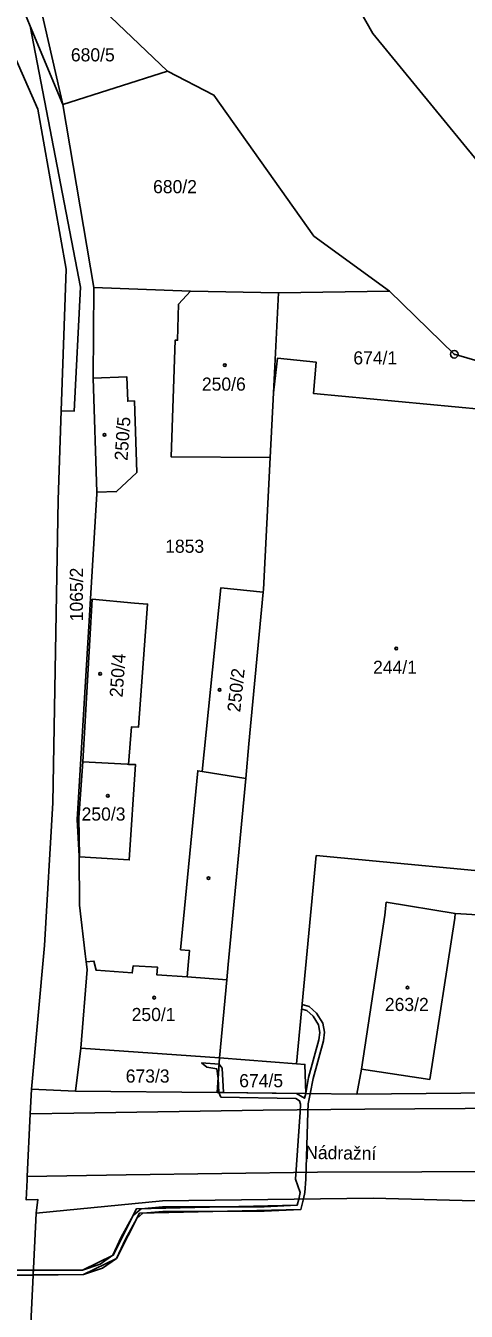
# Model space of a CAD drawing. Extents: x -680203 to -673936, y -1102717 to -1093650.
# Drawn here: x -678266.1 to -678209, y -1098193.6 to -1098026.9 of the extents above; entities that cross this region are included whole.
import ezdxf

# ---------------------------------------------------------------- set-up
doc = ezdxf.new("R2010")
doc.units = 0
for name, color, linetype in [('SOxx02xx_Koleje_param další_Popis10', 7, 'Continuous'), ('SOxx02xx_Staničení_Popis10', 7, 'Continuous'), ('SOxxxxxx_Koleje_LN_parametry_Popis10', 7, 'Continuous'), ('SOxxxxxx_Koleje_param další_Popis10', 7, 'Continuous'), ('SOxxxxxx_Osa_bod_P', 7, 'Continuous'), ('SOxxxxxx_Staničení_Popis10', 7, 'Continuous'), ('x_prac', 7, 'Continuous')]:
    doc.layers.add(name, color=color, linetype=linetype)

msp = doc.modelspace()

# ---------------------------------------------------------------- linework, layer by layer
at = {"layer": 'SOxx02xx_Koleje_param další_Popis10'}
for radius in [0.5, 0.0303]:
    msp.add_circle((-678210.54, -1098069.49), radius, dxfattribs=at)
at = {"layer": 'SOxxxxxx_Koleje_LN_parametry_Popis10'}
for points in [[(-678229.77, -1098165.35), (-678229.24, -1098165.36), (-678228.86, -1098163.38), (-678227.52, -1098158.5), (-678227.38, -1098157.39), (-678227.57, -1098156.2), (-678228.39, -1098154.9), (-678229.36, -1098154.05), (-678230.27, -1098153.8), (-678230.33, -1098154.4), (-678229.66, -1098154.59), (-678228.85, -1098155.3), (-678228.15, -1098156.42), (-678227.98, -1098157.41), (-678228.1, -1098158.38), (-678229.44, -1098163.24)], [(-678243.33, -1098161.34), (-678242.62, -1098161.94), (-678241.32, -1098162.14), (-678241.16, -1098163.39), (-678241.04, -1098161.53)], [(-678241.04, -1098161.53), (-678241.16, -1098163.39), (-678241.07, -1098165.21), (-678240.46, -1098165.22), (-678240.64, -1098162.04)], [(-678240.81, -1098165.83), (-678231.08, -1098165.98), (-678230.61, -1098166.27), (-678230.47, -1098166.72), (-678230.54, -1098167.75), (-678231.13, -1098176.43), (-678230.51, -1098178.17), (-678230.72, -1098179.02), (-678230.1, -1098179.01), (-678229.9, -1098178.19), (-678229.78, -1098176.43), (-678229.53, -1098167.74), (-678229.5, -1098166.68), (-678229.24, -1098165.36), (-678229.77, -1098165.35), (-678229.97, -1098165.96), (-678230.98, -1098165.34), (-678240.46, -1098165.22), (-678241.07, -1098165.21)], [(-678258.62, -1098188.82), (-678254.35, -1098186.74), (-678251.38, -1098180.87), (-678230.45, -1098180.39), (-678230.08, -1098179.01), (-678230.71, -1098179.02), (-678230.91, -1098179.79), (-678251.75, -1098180.28), (-678254.79, -1098186.28), (-678258.76, -1098188.22), (-678265.14, -1098188.24), (-678265.17, -1098188.84)], [(-678254.33, -1098186.71), (-678253.19, -1098184.22), (-678251.72, -1098181.55), (-678250.91, -1098180.85), (-678248.34, -1098180.63), (-678235.18, -1098180.61), (-678230.44, -1098180.38), (-678230.1, -1098179.01), (-678230.72, -1098179.02), (-678230.92, -1098179.8), (-678235.2, -1098180.01), (-678248.36, -1098180.03), (-678251.15, -1098180.27), (-678252.2, -1098181.17), (-678253.73, -1098183.96), (-678254.81, -1098186.31), (-678256.45, -1098187.45), (-678258.74, -1098188.22), (-678265.14, -1098188.24), (-678265.17, -1098188.87), (-678258.64, -1098188.82), (-678256.17, -1098187.99)], [(-678277.13, -1098188.26), (-678277.26, -1098188.95), (-678275.25, -1098188.9), (-678265.17, -1098188.87), (-678265.14, -1098188.24)]]:
    msp.add_lwpolyline(points, close=True, dxfattribs=at)
at = {"layer": 'SOxxxxxx_Koleje_param další_Popis10'}
for centre in [(-678240.3, -1098070.89), (-678255.9, -1098079.95), (-678218.06, -1098107.64), (-678256.47, -1098110.92), (-678240.97, -1098113.01), (-678255.47, -1098126.74), (-678242.41, -1098137.41), (-678216.61, -1098151.61), (-678249.45, -1098152.91)]:
    msp.add_circle(centre, 0.175, dxfattribs=at)
at = {"layer": 'SOxxxxxx_Staničení_Popis10'}
for p, q in [((-678237.59, -1098124.5), (-678243.23, -1098123.58)), ((-678210.47, -1098142.61), (-678213.69, -1098163.52)), ((-678210.41, -1098142), (-678210.47, -1098142.61)), ((-678213.69, -1098163.52), (-678222.59, -1098162.16))]:
    msp.add_line(p, q, dxfattribs=at)
at = {"layer": 'x_prac'}
for p, q in [((-678247.75, -1098032.79), (-678266.36, -1098014.95)), ((-678266.36, -1098014.95), (-678261.31, -1098037.1)), ((-678265.53, -1098026.94), (-678269.07, -1098018.42)), ((-678265.53, -1098026.94), (-678261.31, -1098037.1)), ((-678247.75, -1098032.79), (-678261.31, -1098037.1)), ((-678261.31, -1098037.1), (-678257.28, -1098060.84)), ((-678261.53, -1098076.81), (-678260.89, -1098058.47)), ((-678257.39, -1098072.57), (-678257.28, -1098060.84)), ((-678257.28, -1098060.84), (-678244.74, -1098061.31)), ((-678244.74, -1098061.31), (-678233.33, -1098061.52)), ((-678233.33, -1098061.52), (-678233.99, -1098074.5)), ((-678218.92, -1098061.32), (-678233.33, -1098061.52)), ((-678256.88, -1098087.39), (-678257.39, -1098072.57)), ((-678233.99, -1098074.5), (-678234.41, -1098082.89)), ((-678261.53, -1098076.81), (-678261.93, -1098088.38)), ((-678240.03, -1098150.59), (-678245.2, -1098150.22)), ((-678240.03, -1098150.59), (-678240.98, -1098160.72)), ((-678258.99, -1098159.44), (-678259.68, -1098165.02)), ((-678258.99, -1098159.44), (-678240.98, -1098160.72)), ((-678241.29, -1098165.21), (-678240.98, -1098160.72)), ((-678240.98, -1098160.72), (-678231, -1098161.48)), ((-678265.38, -1098164.78), (-678265.53, -1098167.95)), ((-678265.38, -1098164.78), (-678259.68, -1098165.02)), ((-678241.29, -1098165.21), (-678259.68, -1098165.02)), ((-678229.77, -1098165.35), (-678241.29, -1098165.21)), ((-678223.16, -1098165.43), (-678191.69, -1098165.08)), ((-678223.16, -1098165.43), (-678229.77, -1098165.35)), ((-678265.53, -1098167.95), (-678265.91, -1098176.1)), ((-678259.88, -1098167.87), (-678265.53, -1098167.95)), ((-678265.93, -1098176.53), (-678265.91, -1098176.1)), ((-678265.91, -1098176.1), (-678253.07, -1098175.9))]:
    msp.add_line(p, q, dxfattribs=at)
for points in [[(-678249.65, -1097977.55), (-678221.1, -1098027.92), (-678200.07, -1098053.56), (-678189.07, -1098063.3)], [(-678260.89, -1098058.47), (-678264.53, -1098037.7), (-678273.49, -1098017.41)], [(-678265.53, -1098026.94), (-678259.02, -1098060.8), (-678259.84, -1098076.87), (-678261.53, -1098076.81)], [(-678218.92, -1098061.32), (-678228.76, -1098054.17), (-678241.72, -1098035.88), (-678247.75, -1098032.79)], [(-678244.74, -1098061.31), (-678246.31, -1098063), (-678246.42, -1098067.67), (-678246.72, -1098067.66), (-678247.26, -1098082.78), (-678234.41, -1098082.89)], [(-678198.45, -1098072.97), (-678210.54, -1098069.49), (-678218.92, -1098061.32)], [(-678231, -1098161.48), (-678228.44, -1098134.48), (-678199.18, -1098137.24), (-678196.6, -1098109.82), (-678200.6, -1098109.41), (-678198.98, -1098092.53), (-678204.47, -1098091.96), (-678203.06, -1098077.02), (-678228.79, -1098074.59), (-678228.47, -1098070.5), (-678233.47, -1098070.01), (-678233.99, -1098074.5)], [(-678256.88, -1098087.39), (-678254.33, -1098087.3), (-678251.71, -1098084.8), (-678252.03, -1098075.55), (-678252.88, -1098075.58), (-678252.99, -1098072.42), (-678257.39, -1098072.57)], [(-678234.41, -1098082.89), (-678235.29, -1098100.01), (-678235.32, -1098100.34)], [(-678261.93, -1098088.38), (-678262.62, -1098127.63), (-678263.68, -1098146.16), (-678265.38, -1098164.78)], [(-678258.27, -1098148.27), (-678258.39, -1098147.23), (-678259.15, -1098140.9), (-678259.2, -1098134.57), (-678259.43, -1098129.81), (-678256.89, -1098087.58), (-678256.88, -1098087.39)], [(-678235.32, -1098100.34), (-678240.83, -1098099.79), (-678243.23, -1098123.58), (-678243.81, -1098123.49), (-678246.04, -1098146.7), (-678244.87, -1098146.81), (-678245.01, -1098148.24), (-678245.2, -1098150.22)], [(-678252.8, -1098122.66), (-678252.41, -1098117.8), (-678251.5, -1098117.84), (-678250.32, -1098101.89), (-678252.01, -1098101.76), (-678257.5, -1098101.26), (-678258.73, -1098122.35)], [(-678235.32, -1098100.34), (-678237.17, -1098120.02), (-678237.59, -1098124.5), (-678239.85, -1098148.63), (-678240.03, -1098150.59)], [(-678156.42, -1098108.46), (-678160.28, -1098124.83), (-678163.89, -1098140.2), (-678164.34, -1098142.07), (-678165.2, -1098145.46), (-678166.26, -1098148.72), (-678167.59, -1098151.49), (-678169.57, -1098155.18), (-678172.34, -1098159.33), (-678173.74, -1098160.79), (-678176.75, -1098163.75), (-678178.5, -1098165.1), (-678179.95, -1098165.71), (-678181.94, -1098166.33), (-678183.66, -1098166.73), (-678186.2, -1098167.04), (-678189.61, -1098167.17), (-678222.13, -1098167.38), (-678235.33, -1098167.51), (-678259.88, -1098167.87)], [(-678258.73, -1098122.35), (-678259.25, -1098129.55), (-678259.13, -1098134.65), (-678252.7, -1098135.05), (-678251.86, -1098122.7), (-678252.8, -1098122.66)], [(-678252.8, -1098122.66), (-678252.94, -1098122.65), (-678258.73, -1098122.35)], [(-678197.65, -1098142.67), (-678202.44, -1098142.46), (-678210.41, -1098142), (-678219.36, -1098140.53), (-678219.53, -1098142.22), (-678222.59, -1098162.16), (-678223.16, -1098165.43)], [(-678258.99, -1098159.44), (-678258.15, -1098149.27), (-678258.27, -1098148.27)], [(-678245.2, -1098150.22), (-678249.12, -1098149.93), (-678249.03, -1098148.94), (-678252.17, -1098148.77), (-678252.31, -1098149.69), (-678257, -1098149.35), (-678257.27, -1098148.16), (-678258.27, -1098148.27)], [(-678231, -1098161.48), (-678229.9, -1098161.56), (-678229.77, -1098165.35)], [(-678253.07, -1098175.9), (-678228.27, -1098175.55), (-678201.2, -1098175.46), (-678189.05, -1098175.41), (-678185.94, -1098175.15), (-678181.04, -1098174.36), (-678176.21, -1098173.74), (-678174.21, -1098173.76)], [(-678264.78, -1098180.85), (-678264.53, -1098179.09), (-678266.05, -1098179.13), (-678265.93, -1098176.53)], [(-678264.78, -1098180.85), (-678248.38, -1098179.25), (-678221.08, -1098178.89), (-678204.54, -1098179.35), (-678200.27, -1098179.6), (-678196.16, -1098179.86), (-678191.97, -1098180.23), (-678187.67, -1098180.75), (-678182.65, -1098181.31), (-678170.35, -1098183.61), (-678162.14, -1098185.59)], [(-678271.72, -1098265.96), (-678273.34, -1098246.57), (-678271.37, -1098240.31), (-678269.5, -1098231.26), (-678267.38, -1098222.47), (-678265.6, -1098197.83), (-678264.78, -1098180.85)]]:
    msp.add_lwpolyline(points, dxfattribs=at)

# ---------------------------------------------------------------- texts
at = {"layer": 'SOxx02xx_Staničení_Popis10'}
msp.add_text('Nádražní', height=1.7, rotation=359, dxfattribs=at).set_placement((-678229.88, -1098173.8))
at = {"layer": 'SOxxxxxx_Osa_bod_P'}
for s, p in [('680/5', (-678260.26, -1098031.52)), ('680/2', (-678249.6, -1098048.61)), ('674/1', (-678223.63, -1098070.81)), ('250/6', (-678243.27, -1098074.21)), ('1853', (-678248.03, -1098095.23)), ('244/1', (-678221.07, -1098110.92)), ('250/3', (-678258.87, -1098129.95)), ('263/2', (-678219.54, -1098154.64)), ('250/1', (-678252.38, -1098155.94)), ('673/3', (-678253.15, -1098163.92)), ('674/5', (-678238.43, -1098164.52))]:
    msp.add_text(s, height=1.7, dxfattribs=at).set_placement(p)
for s, rotation, p in [('250/5', 86, (-678252.92, -1098083.33)), ('1065/2', 90, (-678258.69, -1098104.11)), ('250/4', 86, (-678253.55, -1098114.02)), ('250/2', 84, (-678238.3, -1098115.96))]:
    msp.add_text(s, height=1.7, rotation=rotation, dxfattribs=at).set_placement(p)

doc.saveas('drawing.dxf')
